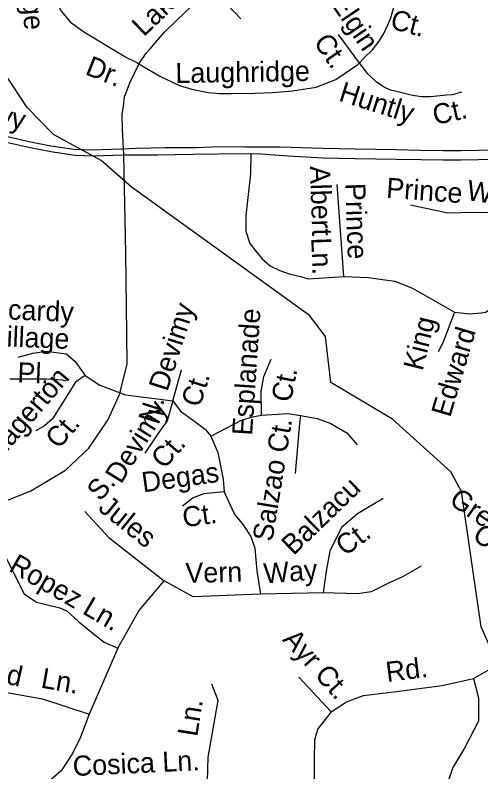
# Model space of a CAD drawing. Extents: x 2001466 to 2224147, y 644118 to 847247.
# Drawn here: x 2056321 to 2058522, y 726812 to 730386 of the extents above; entities that cross this region are included whole.
import ezdxf

# ---------------------------------------------------------------- set-up
doc = ezdxf.new("R2010")
doc.units = 0
for name, color, linetype in [('Exist Hydrographic Creek Single Shore', 7, 'Continuous'), ('Exist Road Non-System Type 51', 7, 'Continuous'), ('Exist Road Non-System Type 51 Label', 7, 'Continuous')]:
    doc.layers.add(name, color=color, linetype=linetype)

msp = doc.modelspace()

# ---------------------------------------------------------------- linework, layer by layer
at = {"layer": 'Exist Hydrographic Creek Single Shore'}
for p, q in [((2056597, 729770.3), (2056596.6, 729770.5)), ((2056678.4, 729725.9), (2056597, 729770.3))]:
    msp.add_line(p, q, dxfattribs=at)
for points in [[(2056596.6, 729770.5), (2056502.2, 729822), (2056377.1, 729949.2), (2056185.2, 730238.6), (2056168.2, 730380), (2056243, 730496.7), (2056250.2, 730880.4), (2056275, 730988.1), (2056716.1, 731485.9)], [(2058069.4, 728497.5), (2057812.1, 728650.3), (2057787.1, 728867.3), (2057712, 728967.2), (2056869, 729575.1), (2056727.1, 729699.3), (2056678.4, 729725.9)], [(2058447.9, 728015.8), (2058430.1, 728135.6), (2058380.1, 728228.5), (2058104.1, 728477), (2058069.4, 728497.5)], [(2058600.5, 727321.1), (2058600.1, 727321.8), (2058524, 727497.2), (2058447.9, 728015.8)]]:
    msp.add_lwpolyline(points, dxfattribs=at)
at = {"layer": 'Exist Road Non-System Type 51'}
for p, q in [((2057246.8, 730517.8), (2057387.7, 730368.7)), ((2057949.3, 730156.4), (2057849, 730294.6)), ((2056835.2, 729725.5), (2056827.7, 729847.1)), ((2057434.2, 729732.5), (2057432.5, 729636.7)), ((2057874.9, 729150.8), (2057842.9, 729586)), ((2057777.2, 727657.7), (2057480.8, 727651.1)), ((2056806.6, 727396.5), (2056671.4, 727084)), ((2057662.1, 727259.5), (2057814.6, 727095.8))]:
    msp.add_line(p, q, dxfattribs=at)
for points in [[(2056897.4, 730160.8), (2056838.6, 730189), (2056644.8, 730305.5), (2056586.7, 730348.2), (2056535.4, 730409.8), (2056523.5, 730447.4), (2056511, 730549.5)], [(2056906.4, 730156.7), (2056940.5, 730206.3), (2056959.3, 730226.8), (2056993, 730268), (2057027.8, 730307.3), (2057084.9, 730362.1), (2057246.8, 730517.8)], [(2057941, 730153.1), (2057974.2, 730186.4), (2058010.1, 730222.3), (2058040.8, 730263.2), (2058063.8, 730299.1), (2058081.7, 730340.1), (2058097.1, 730373.4), (2058115, 730439.9)], [(2056827.7, 729847.1), (2056827.1, 729915.6), (2056832.5, 729956.2), (2056838, 729999.5), (2056842.7, 730010.3), (2056862.5, 730065.7), (2056906.4, 730156.7)], [(2056897.4, 730160.8), (2057004.9, 730096.8), (2057097, 730053.3), (2057155.9, 730035.3), (2057232.6, 730020), (2057286.4, 730014.9), (2057343.8, 730014.8), (2057454.8, 730017.4), (2057539.2, 730020), (2057631.3, 730027.7), (2057743.9, 730045.6), (2057836.1, 730081.4), (2057941, 730153.1)], [(2058430.3, 730022.1), (2058388.3, 730009.9), (2058358.4, 730007.2), (2058300.2, 730001.8), (2058283.9, 730000.4), (2058254.1, 729999.1), (2058240.6, 730000.4), (2058198.6, 730005.9), (2058141.7, 730019.4), (2058094.3, 730031.6), (2058064.4, 730045.2), (2058029.2, 730068.2), (2057987.2, 730107.6), (2057949.3, 730156.4)], [(2055662.6, 729947.3), (2055808.3, 729911), (2055957, 729873.4), (2056189.5, 729809.4), (2056280.1, 729785.5), (2056391.2, 729759.8), (2056490.3, 729741), (2056604.8, 729723.9), (2056690.3, 729720.5), (2056835.2, 729725.5)], [(2055667.1, 729974.3), (2055812.8, 729938), (2055962.3, 729900.2), (2056195, 729836.2), (2056284.4, 729812.5), (2056393.5, 729787.3), (2056490.3, 729769), (2056600.6, 729752.5), (2056680.6, 729749.3), (2056823.4, 729754.2)], [(2057434.2, 729732.5), (2057482, 729730.7), (2057611, 729721.7), (2057776.1, 729712.4), (2057927.5, 729708.5), (2058122.6, 729705.8), (2058238, 729703.1), (2058344.4, 729701.8), (2058427, 729701.8), (2058510.9, 729703.1), (2058623.1, 729705.8), (2058737.1, 729715.2), (2058842.4, 729730), (2058992.6, 729762), (2059071.7, 729777.8), (2059133.9, 729788.2), (2059272, 729815.4), (2059387.2, 729833.5), (2059505.7, 729854.2), (2059555.8, 729864.7)], [(2056823.4, 729754.2), (2056894.8, 729756.9), (2057029.1, 729760.1), (2057176.2, 729760.1), (2057291.2, 729765.9), (2057407.3, 729763.1), (2057407.8, 729763.1), (2057408.3, 729763.1), (2057460.9, 729764.2), (2057571.5, 729762.8), (2057777.3, 729757.5), (2057928.4, 729753.6), (2058123.4, 729750.9), (2058238.8, 729748.3), (2058344.7, 729746.9), (2058426.6, 729746.9), (2058510, 729748.3), (2058620.7, 729750.9), (2058732.1, 729760.1), (2058834.6, 729774.4), (2058983.5, 729806.2), (2059063.6, 729822.2), (2059125.3, 729832.5)], [(2056835.2, 729725.5), (2056883.5, 729725.5), (2056993.2, 729726.2), (2057160.7, 729729), (2057282.1, 729730.7), (2057434.2, 729732.5)], [(2054941.4, 727488.9), (2054978.2, 727588.5), (2055082.8, 727706.1), (2055203.5, 727780.2), (2055407.9, 727872.8), (2055631.5, 727972.6), (2055834.3, 728022.5), (2056096.6, 728056.3), (2056257.5, 728084.5), (2056395.9, 728139.3), (2056558.5, 728235.9), (2056669.5, 728340.6), (2056759.6, 728473.4), (2056814.3, 728594.2), (2056849.7, 728737.5), (2056848.1, 728880.8), (2056843.3, 729261.7), (2056835.2, 729725.5)], [(2057432.5, 729636.7), (2057411.2, 729438.8), (2057411.2, 729365.2), (2057430.4, 729307.6), (2057459.2, 729269.2), (2057487.9, 729234), (2057526.3, 729202), (2057571.1, 729179.6), (2057615.8, 729163.6), (2057670.2, 729150.8), (2057706.2, 729139.9), (2057874.9, 729150.8)], [(2058956.8, 729179.4), (2058832, 729378.7), (2058775.5, 729423.3), (2058698.2, 729444.1), (2058615, 729450.1), (2058493.1, 729453), (2058365.3, 729450.1), (2058190, 729488.7)], [(2058398, 728983.1), (2058469.4, 728974.2), (2058522.9, 728980.1), (2058543.7, 728983.1), (2058561, 728993.3), (2058956.8, 729179.4)], [(2057874.9, 729150.8), (2057990.8, 729146.7), (2058056.2, 729137.8), (2058115.6, 729128.8), (2058198.9, 729096.1), (2058398, 728983.1)], [(2058398, 728983.1), (2058362.3, 728890.9), (2058344.5, 728846.3), (2058332.6, 728819.5), (2058320.7, 728795.7)], [(2056335.1, 728769.8), (2056404.6, 728789), (2056469.3, 728798.6), (2056562.7, 728786.6), (2056603.4, 728750.6), (2056651.3, 728683.5)], [(2057485.2, 728497.1), (2057483, 728607.8), (2057496.3, 728678.6), (2057530.5, 728760.2)], [(2057065.8, 728563.6), (2057106.5, 728709.9)], [(2056295.4, 728668), (2056365.2, 728668), (2056470, 728668), (2056544.8, 728663.2), (2056559.8, 728658.3)], [(2056651.3, 728683.5), (2056605.8, 728652.3), (2056498, 728479.8), (2056459.7, 728446.2), (2056419, 728422.2)], [(2056651.3, 728683.5), (2056720.8, 728638), (2056843, 728592.4), (2057065.8, 728563.6)], [(2057065.8, 728563.6), (2057039.4, 728470.2), (2056998.7, 728412.6), (2056934, 728316.7)], [(2057065.8, 728563.6), (2057102.5, 728514.8), (2057164.4, 728470.6), (2057219.8, 728428.5), (2057246.3, 728397.5)], [(2057246.3, 728397.5), (2057390.1, 728472.8), (2057443.2, 728488.3), (2057485.2, 728497.1)], [(2057485.2, 728497.1), (2057611.3, 728503.8), (2057668.8, 728494.9), (2057664.4, 728457.3), (2057644.5, 728220.4)], [(2057668.8, 728494.9), (2057747.9, 728480.5), (2057812.5, 728456.6), (2057889.2, 728413.4), (2057937.1, 728355.9)], [(2057246.3, 728397.5), (2057279.5, 728320), (2057303.4, 728194), (2057308.2, 728134.1)], [(2057308.2, 728134.1), (2057212.4, 728124.5), (2057162.1, 728105.3), (2057111.8, 728067)], [(2057308.2, 728134.1), (2057330.4, 728085), (2057359.1, 728025.2), (2057394.5, 727985.3), (2057434.3, 727923.4), (2057454.2, 727868), (2057463.1, 727761.8), (2057480.8, 727651.1)], [(2058060.4, 728102.7), (2057938.7, 728029.6), (2057863.5, 727965.4), (2057808.2, 727854.7), (2057790.5, 727759.1), (2057777.2, 727657.7)], [(2056650.2, 728041.6), (2056763.9, 727918.2), (2057024.6, 727714.3)], [(2056259.9, 727858.7), (2056363.9, 727652.9), (2056421.4, 727613), (2056532, 727586.5), (2056567.4, 727571), (2056620.5, 727522.3), (2056682.4, 727471.3), (2056742.2, 727424.9), (2056806.6, 727396.5)], [(2058239.5, 727783.5), (2058151.1, 727732.6), (2058089.1, 727703.8), (2058002.8, 727661.7), (2057938.7, 727652.9), (2057777.2, 727657.7)], [(2056806.6, 727396.5), (2056906.1, 727572), (2057024.6, 727714.3)], [(2057480.8, 727651.1), (2057162.1, 727638.4), (2057024.6, 727714.3)], [(2058487, 727253.4), (2058575.6, 727303), (2058600.5, 727321.1)], [(2057230.2, 726768.3), (2057232.4, 726881), (2057281, 727149), (2057250.1, 727226.5)], [(2057814.6, 727095.8), (2057886.3, 727141.8), (2057967.1, 727173.1), (2058109.8, 727189.8), (2058338.7, 727219.5), (2058487, 727253.4)], [(2058487, 727253.4), (2058511.4, 727161.4), (2058511.4, 727050.6), (2058445.7, 726926.7), (2058389.4, 726832.8), (2058368.7, 726772.7), (2058357.5, 726728.7), (2058355.6, 726706.2), (2058351.9, 726663)], [(2055974.5, 727185.8), (2056080.7, 727203.5), (2056198, 727201.3), (2056335.1, 727176.9), (2056450.2, 727157), (2056671.4, 727084)], [(2056671.4, 727084), (2056629.3, 726975.5), (2056591.7, 726898), (2056538.6, 726816.1), (2056465.6, 726754.1), (2056445.7, 726740.9), (2056400.6, 726709.4)], [(2057814.6, 727095.8), (2057752.1, 727014.9), (2057735.6, 726963.5), (2057733.8, 726867.9), (2057735.6, 726652.7), (2057708, 725899.2)]]:
    msp.add_lwpolyline(points, dxfattribs=at)

# ---------------------------------------------------------------- texts
at = {"layer": 'Exist Road Non-System Type 51 Label'}
for s, rotation, p in [('Laughridge', 274.3137, (2056317.3, 730946.5)), ('Lake', 43.8265, (2056928.6, 730280.3)), ('Elgin', 304.1403, (2057808.7, 730441.7)), ('Ct.', 345.2922, (2058088.6, 730323.2)), ('Ct.', 304.6919, (2057728.1, 730257.9)), ('Dr.', 338.2726, (2056647.2, 730107.4)), ('Laughridge', 0.9378, (2057079, 730064.4)), ('Huntly', 342.4374, (2057845.5, 729982.6)), ('Pkwy', 346.1809, (2056062.1, 729914.2)), ('Ct.', 12.3982, (2058305.5, 729865.9)), ('Albert', 272.0164, (2057713.6, 729672.4)), ('Prince', 272.0164, (2057880.7, 729591.1)), ('Prince', 355.8133, (2058072.4, 729523.6)), ('William', 351.2346, (2058450.9, 729513.3)), ('Ln.', 272.0164, (2057720.2, 729333.9)), ('Picardy', 357.6598, (2056173.2, 728953.3)), ('N. Devimy', 72.2606, (2056990.9, 728449.7)), ('Esplanade', 86.1565, (2057440.5, 728398.1)), ('King', 75.9675, (2058245.9, 728702)), ('Village', 357.6598, (2056194.6, 728824.4)), ('Edward', 73.363, (2058376.3, 728482)), ('Pl.', 357.6598, (2056330.3, 728651.4)), ('Magerton', 49.2209, (2056232.5, 728264.1)), ('Ct.', 78.7647, (2057623.5, 728553.4)), ('Ct.', 72.2606, (2057193.7, 728529.2)), ('Devimy', 58.1849, (2056821.2, 728167.4)), ('Ct.', 49.2209, (2056527, 728332.1)), ('Salzao Ct.', 80.695, (2057536, 727896.1)), ('Ct.', 48.5856, (2057025.4, 728237.5)), ('Degas', 7.9602, (2056925.9, 728131.4)), ('S.', 48.5856, (2056722.4, 728085.7)), ('Balzacu', 44.0465, (2057636, 727830.4)), ('Greenock', 325.3023, (2058366.5, 728081)), ('Jules', 321.2321, (2056708.2, 728049.7)), ('Ct.', 7.9602, (2057118.4, 727966)), ('Ct.', 325.3023, (2058476.2, 727913.7)), ('Ct.', 36.724, (2057880.3, 727827.6)), ('Ropez Ln.', 329.9121, (2056285.7, 727763.6)), ('Vern', 1.2747, (2057126.6, 727703.7)), ('Way', 4.5371, (2057499, 727700.9)), ('Ayr Ct.', 312.0769, (2057580.5, 727434)), ('Ronsard', 347.456, (2055875, 727317.7)), ('Rd.', 7.3769, (2058078.8, 727235.4)), ('Ln.', 350.1218, (2056439.1, 727210.1)), ('Ln.', 80.9743, (2057181.2, 726975)), ('Cosica Ln.', 2.6642, (2056595.3, 726791.8))]:
    msp.add_text(s, height=95, rotation=rotation, dxfattribs=at).set_placement(p)

doc.saveas('drawing.dxf')
